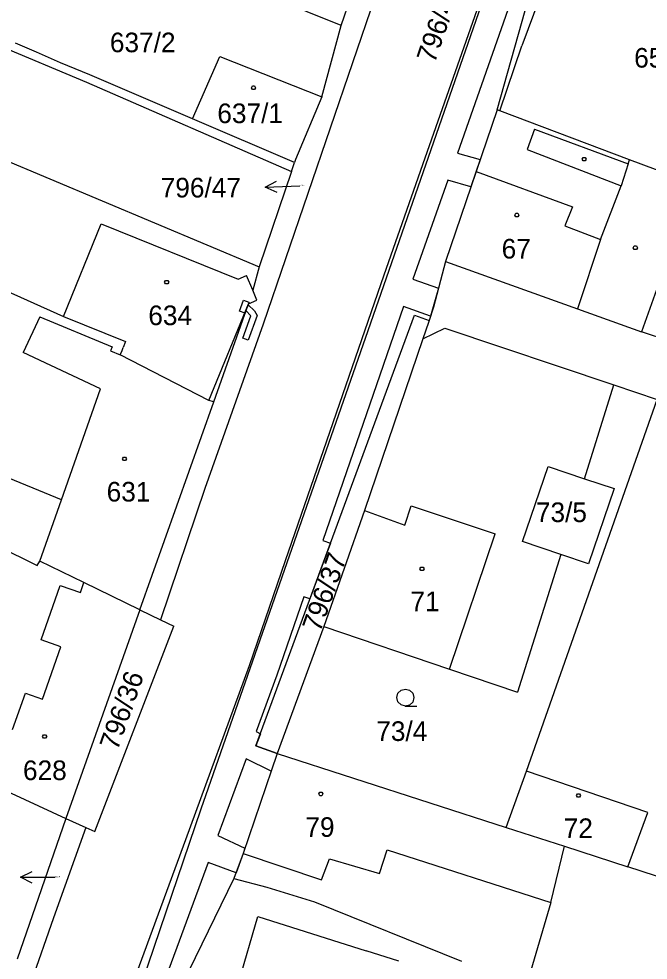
# Model space of a CAD drawing. Extents: x -759060 to -757386, y -1172273 to -1170948.
# Drawn here: x -758062.1 to -758007.6, y -1171430.9 to -1171349.3 of the extents above; entities that cross this region are included whole.
import ezdxf

# ---------------------------------------------------------------- set-up
doc = ezdxf.new("R2010")
doc.units = 0
for name, color, linetype in [('Vrstva 1', 7, 'Continuous'), ('Vrstva 12', 7, 'Continuous'), ('Vrstva 13', 7, 'Continuous'), ('Vrstva 2', 7, 'Continuous'), ('Vrstva 3', 7, 'Continuous'), ('Vrstva 4', 7, 'Continuous'), ('Vrstva 5', 7, 'Continuous'), ('Vrstva 7', 7, 'Continuous')]:
    doc.layers.add(name, color=color, linetype=linetype)

msp = doc.modelspace()

# ---------------------------------------------------------------- linework, layer by layer
at = {"layer": 'Vrstva 1'}
for p, q in [((-758011.77, -1171318.56), (-758028.48, -1171366.58)), ((-758087.4, -1171341.8), (-758056.26, -1171354.83)), ((-758034.18, -1171349.9), (-758055.68, -1171341.27)), ((-758020.68, -1171357.21), (-758016.49, -1171342.4)), ((-758034.18, -1171349.9), (-758031.98, -1171343.48)), ((-758015.25, -1171342.81), (-758018.53, -1171351.67)), ((-758030.08, -1171344.02), (-758040.94, -1171375.78)), ((-758035.87, -1171356.09), (-758034.18, -1171349.9)), ((-758060.58, -1171352.23), (-758062.42, -1171351.45)), ((-758020.45, -1171357.3), (-758018.53, -1171351.67)), ((-758058.5, -1171353.14), (-758060.58, -1171352.23)), ((-758055.97, -1171354.2), (-758058.5, -1171353.14)), ((-758047.08, -1171358.01), (-758044.7, -1171352.61)), ((-758044.7, -1171352.61), (-758035.87, -1171356.09)), ((-758056.26, -1171354.83), (-758038.51, -1171362.55)), ((-758047.08, -1171358.01), (-758055.97, -1171354.2)), ((-758035.87, -1171356.09), (-758038.15, -1171361.53)), ((-758020.68, -1171357.21), (-758022.5, -1171362.56)), ((-758020.45, -1171357.3), (-758020.68, -1171357.21)), ((-758009.22, -1171361.54), (-758020.45, -1171357.3)), ((-758038.25, -1171361.78), (-758047.08, -1171358.01)), ((-758066.46, -1171360.25), (-758041.29, -1171370.82)), ((-758038.51, -1171362.55), (-758038.25, -1171361.78)), ((-758038.15, -1171361.53), (-758038.25, -1171361.78)), ((-758003.61, -1171363.66), (-758009.22, -1171361.54)), ((-758038.51, -1171362.55), (-758041.29, -1171370.82)), ((-758022.5, -1171362.56), (-758025.16, -1171370.37)), ((-758028.48, -1171366.58), (-758031.89, -1171376.36)), ((-758025.16, -1171370.37), (-758026.19, -1171374.31)), ((-758025.16, -1171370.37), (-758013.72, -1171374.46)), ((-758041.29, -1171370.82), (-758041.86, -1171372.83)), ((-758065.47, -1171371.89), (-758058.25, -1171375.11)), ((-758041.49, -1171373.7), (-758041.86, -1171372.83)), ((-758045.24, -1171382.52), (-758042.23, -1171374.02)), ((-758042.23, -1171374.02), (-758041.49, -1171373.7)), ((-758026.19, -1171374.31), (-758026.56, -1171375.46)), ((-758013.72, -1171374.46), (-758008.16, -1171376.45)), ((-758058.25, -1171375.11), (-758052.87, -1171377.29)), ((-758041.58, -1171412.32), (-758027.85, -1171375.02)), ((-758027.85, -1171375.02), (-758026.56, -1171375.46)), ((-758040.94, -1171375.78), (-758046, -1171390.02)), ((-758026.62, -1171375.65), (-758027.11, -1171377.07)), ((-758027.11, -1171377.07), (-758025.2, -1171376.13)), ((-758026.56, -1171375.46), (-758026.62, -1171375.65)), ((-758025.2, -1171376.13), (-758010.55, -1171381.05)), ((-758031.89, -1171376.36), (-758046.35, -1171417.81)), ((-758000.39, -1171379.04), (-758008.16, -1171376.45)), ((-758052.87, -1171377.29), (-758053.07, -1171377.8)), ((-758027.11, -1171377.07), (-758032.16, -1171391.94)), ((-758053.33, -1171378.43), (-758053.18, -1171378.06)), ((-758045.67, -1171382.39), (-758053.33, -1171378.43)), ((-758053.18, -1171378.06), (-758053.07, -1171377.8)), ((-758013.1, -1171389.17), (-758010.55, -1171381.05)), ((-758010.55, -1171381.05), (-758006.82, -1171382.3)), ((-758051.63, -1171400.53), (-758045.24, -1171382.52)), ((-758045.24, -1171382.52), (-758045.67, -1171382.39)), ((-758018.14, -1171414.52), (-758006.82, -1171382.3)), ((-758082.38, -1171385.88), (-758060.53, -1171396.69)), ((-758018.48, -1171394.6), (-758016.26, -1171388.11)), ((-758016.26, -1171388.11), (-758013.1, -1171389.17)), ((-758013.1, -1171389.17), (-758010.54, -1171390.02)), ((-758046, -1171390.02), (-758049.85, -1171401.4)), ((-758010.54, -1171390.02), (-758012.76, -1171396.54)), ((-758032.16, -1171391.94), (-758035.68, -1171401.97)), ((-758015.15, -1171395.73), (-758018.48, -1171394.6)), ((-758060.53, -1171396.69), (-758060.3, -1171396.33)), ((-758056.48, -1171398.16), (-758060.3, -1171396.33)), ((-758015.15, -1171395.73), (-758018.9, -1171407.67)), ((-758012.76, -1171396.54), (-758015.15, -1171395.73)), ((-758051.63, -1171400.53), (-758056.48, -1171398.16)), ((-758051.63, -1171400.53), (-758058.05, -1171418.6)), ((-758051.63, -1171400.53), (-758049.85, -1171401.4)), ((-758049.85, -1171401.4), (-758048.7, -1171401.96)), ((-758055.55, -1171419.72), (-758048.7, -1171401.96)), ((-758035.68, -1171401.97), (-758039.75, -1171412.98)), ((-758035.68, -1171401.97), (-758024.79, -1171405.67)), ((-758024.79, -1171405.67), (-758018.9, -1171407.67)), ((-758039.75, -1171412.98), (-758041.58, -1171412.32)), ((-758039.75, -1171412.98), (-758042.69, -1171421.63)), ((-758039.75, -1171412.98), (-758019.89, -1171419.39)), ((-758019.89, -1171419.39), (-758018.14, -1171414.52)), ((-758007.62, -1171418.08), (-758018.14, -1171414.52)), ((-758064.32, -1171415.71), (-758058.05, -1171418.6)), ((-758046.35, -1171417.81), (-758059.41, -1171456.07)), ((-758009.34, -1171422.79), (-758007.62, -1171418.08)), ((-758058.05, -1171418.6), (-758062.28, -1171430.8)), ((-758058.05, -1171418.6), (-758056.31, -1171419.38)), ((-758056.31, -1171419.38), (-758059.12, -1171427.2)), ((-758056.31, -1171419.38), (-758055.55, -1171419.72)), ((-758019.89, -1171419.39), (-758014.85, -1171421.01)), ((-758042.69, -1171421.63), (-758043.49, -1171423.81)), ((-758016.01, -1171425.87), (-758014.85, -1171421.01)), ((-758014.85, -1171421.01), (-758009.34, -1171422.79)), ((-757995.5, -1171427.3), (-758009.34, -1171422.79)), ((-758043.49, -1171423.81), (-758047.38, -1171431.8)), ((-758043.49, -1171423.81), (-758040.64, -1171424.56)), ((-758040.64, -1171424.56), (-758036.5, -1171425.83)), ((-758036.5, -1171425.83), (-758023.76, -1171430.96)), ((-758016.01, -1171425.87), (-758018.06, -1171432.75)), ((-758059.12, -1171427.2), (-758067.02, -1171449.84))]:
    msp.add_line(p, q, dxfattribs=at)
at = {"layer": 'Vrstva 12'}
for p, q in [((-758047.08, -1171358.01), (-758044.7, -1171352.61)), ((-758044.7, -1171352.61), (-758035.87, -1171356.09)), ((-758035.87, -1171356.09), (-758038.15, -1171361.53)), ((-758038.25, -1171361.78), (-758047.08, -1171358.01)), ((-758038.15, -1171361.53), (-758038.25, -1171361.78)), ((-758022.5, -1171362.56), (-758025.16, -1171370.37)), ((-758022.5, -1171362.56), (-758014.15, -1171365.61)), ((-758014.15, -1171365.61), (-758014.82, -1171367.28)), ((-758058.25, -1171375.11), (-758054.98, -1171367.08)), ((-758054.98, -1171367.08), (-758043.13, -1171371.9)), ((-758014.82, -1171367.28), (-758011.73, -1171368.44)), ((-758011.73, -1171368.44), (-758013.72, -1171374.46)), ((-758025.16, -1171370.37), (-758013.72, -1171374.46)), ((-758043.13, -1171371.9), (-758042.39, -1171371.58)), ((-758041.86, -1171372.83), (-758042.39, -1171371.58)), ((-758041.49, -1171373.7), (-758041.86, -1171372.83)), ((-758045.67, -1171382.39), (-758042.23, -1171374.02)), ((-758042.23, -1171374.02), (-758041.49, -1171373.7)), ((-758060.29, -1171375.16), (-758061.74, -1171378.24)), ((-758060.29, -1171375.16), (-758054.03, -1171377.74)), ((-758058.25, -1171375.11), (-758052.87, -1171377.29)), ((-758054.03, -1171377.74), (-758054.17, -1171378.09)), ((-758052.87, -1171377.29), (-758053.07, -1171377.8)), ((-758055.05, -1171381.39), (-758061.74, -1171378.24)), ((-758054.17, -1171378.09), (-758053.33, -1171378.43)), ((-758053.33, -1171378.43), (-758053.18, -1171378.06)), ((-758045.67, -1171382.39), (-758053.33, -1171378.43)), ((-758045.67, -1171382.39), (-758053.33, -1171378.43)), ((-758053.18, -1171378.06), (-758053.07, -1171377.8)), ((-758058.43, -1171391), (-758055.05, -1171381.39)), ((-758051.63, -1171400.53), (-758045.24, -1171382.52)), ((-758045.24, -1171382.52), (-758045.67, -1171382.39)), ((-758060.3, -1171396.33), (-758058.43, -1171391)), ((-758028.68, -1171393.19), (-758028.12, -1171391.51)), ((-758028.12, -1171391.51), (-758020.86, -1171393.95)), ((-758032.16, -1171391.94), (-758035.68, -1171401.97)), ((-758032.16, -1171391.94), (-758028.68, -1171393.19)), ((-758024.79, -1171405.67), (-758020.86, -1171393.95)), ((-758056.48, -1171398.16), (-758060.3, -1171396.33)), ((-758060.18, -1171403.14), (-758058.53, -1171398.43)), ((-758058.53, -1171398.43), (-758056.79, -1171399.04)), ((-758056.79, -1171399.04), (-758056.48, -1171398.16)), ((-758051.63, -1171400.53), (-758056.48, -1171398.16)), ((-758051.63, -1171400.53), (-758056.48, -1171398.16)), ((-758051.63, -1171400.53), (-758058.05, -1171418.6)), ((-758035.68, -1171401.97), (-758024.79, -1171405.67)), ((-758058.49, -1171403.74), (-758060.18, -1171403.14)), ((-758060.07, -1171408.26), (-758058.49, -1171403.74)), ((-758062.67, -1171410.9), (-758061.56, -1171407.74)), ((-758061.56, -1171407.74), (-758060.07, -1171408.26)), ((-758039.75, -1171412.98), (-758042.69, -1171421.63)), ((-758039.75, -1171412.98), (-758019.89, -1171419.39)), ((-758019.89, -1171419.39), (-758018.14, -1171414.52)), ((-758007.62, -1171418.08), (-758018.14, -1171414.52)), ((-758064.32, -1171415.71), (-758058.05, -1171418.6)), ((-758009.34, -1171422.79), (-758007.62, -1171418.08)), ((-758019.89, -1171419.39), (-758014.85, -1171421.01)), ((-758019.89, -1171419.39), (-758014.85, -1171421.01)), ((-758042.69, -1171421.63), (-758035.9, -1171423.91)), ((-758030.88, -1171423.37), (-758030.2, -1171421.33)), ((-758030.2, -1171421.33), (-758016.01, -1171425.87)), ((-758016.01, -1171425.87), (-758014.85, -1171421.01)), ((-758014.85, -1171421.01), (-758009.34, -1171422.79)), ((-758035.9, -1171423.91), (-758035.19, -1171422.09)), ((-758035.19, -1171422.09), (-758030.88, -1171423.37)), ((-758043.18, -1171433.12), (-758041.4, -1171427.09)), ((-758041.4, -1171427.09), (-758032.03, -1171430.06)), ((-758029.2, -1171430.96), (-758032.03, -1171430.06))]:
    msp.add_line(p, q, dxfattribs=at)
at = {"layer": 'Vrstva 13'}
for p, q in [((-758026.92, -1171361.39), (-758020.66, -1171343.58)), ((-758018.71, -1171345.57), (-758024.12, -1171360.96)), ((-758030.48, -1171371.5), (-758026.92, -1171361.39)), ((-758024.12, -1171360.96), (-758022.15, -1171361.52)), ((-758022.15, -1171361.52), (-758022.95, -1171363.88)), ((-758024.95, -1171363.32), (-758027.97, -1171371.9)), ((-758022.95, -1171363.88), (-758024.95, -1171363.32)), ((-758039.01, -1171396.27), (-758030.48, -1171371.5)), ((-758027.97, -1171371.9), (-758025.76, -1171372.68)), ((-758025.76, -1171372.68), (-758026.46, -1171375.09)), ((-758042.99, -1171374.66), (-758042.65, -1171373.72)), ((-758042.65, -1171373.72), (-758042.18, -1171373.89)), ((-758042.44, -1171374.61), (-758042.26, -1171374.1)), ((-758042.26, -1171374.1), (-758042.44, -1171374.61)), ((-758042.23, -1171374.02), (-758042.26, -1171374.1)), ((-758042.26, -1171374.1), (-758041.69, -1171374.64)), ((-758042.18, -1171373.89), (-758042.23, -1171374.02)), ((-758028.79, -1171374.26), (-758035.77, -1171394.53)), ((-758026.46, -1171375.09), (-758028.79, -1171374.26)), ((-758042.52, -1171374.83), (-758042.99, -1171374.66)), ((-758042.71, -1171376.99), (-758042.02, -1171375.07)), ((-758042.44, -1171374.61), (-758042.52, -1171374.83)), ((-758042.02, -1171375.07), (-758042.44, -1171374.61)), ((-758041.48, -1171375.03), (-758042.24, -1171377.16)), ((-758041.69, -1171374.64), (-758041.48, -1171375.03)), ((-758042.24, -1171377.16), (-758042.71, -1171376.99)), ((-758035.11, -1171394.75), (-758036.9, -1171399.59)), ((-758035.77, -1171394.53), (-758035.11, -1171394.75)), ((-758042.14, -1171405.36), (-758039.01, -1171396.27)), ((-758037.44, -1171399.4), (-758039.78, -1171406.2)), ((-758036.9, -1171399.59), (-758037.44, -1171399.4)), ((-758047.66, -1171420.43), (-758042.14, -1171405.36)), ((-758039.78, -1171406.2), (-758041.57, -1171411.07)), ((-758041.57, -1171411.07), (-758041.19, -1171411.26)), ((-758041.19, -1171411.26), (-758041.58, -1171412.32)), ((-758041.58, -1171412.32), (-758039.75, -1171412.98)), ((-758042.43, -1171413.43), (-758044.87, -1171420.07)), ((-758040.27, -1171414.5), (-758042.43, -1171413.43)), ((-758039.75, -1171412.98), (-758040.27, -1171414.5)), ((-758044.87, -1171420.07), (-758042.54, -1171421.18)), ((-758055.6, -1171442.07), (-758047.66, -1171420.43)), ((-758042.69, -1171421.63), (-758043.3, -1171423.3)), ((-758042.54, -1171421.18), (-758042.69, -1171421.63)), ((-758045.73, -1171422.42), (-758052.82, -1171441.75)), ((-758043.3, -1171423.3), (-758045.73, -1171422.42))]:
    msp.add_line(p, q, dxfattribs=at)
at = {"layer": 'Vrstva 3'}
msp.add_lwpolyline([(-758028.62, -1171408.87), (-758029, -1171408.77), (-758029.27, -1171408.5), (-758029.37, -1171408.13), (-758029.27, -1171407.76), (-758029, -1171407.49), (-758028.63, -1171407.39), (-758028.26, -1171407.49), (-758027.99, -1171407.76), (-758027.89, -1171408.14), (-758027.99, -1171408.52), (-758028.26, -1171408.79), (-758028.64, -1171408.89), (-758027.64, -1171408.89)], dxfattribs=at)
at = {"layer": 'Vrstva 4'}
for p, q in [((-758017.43, -1171358.88), (-758018.06, -1171360.65)), ((-758017.43, -1171358.88), (-758009.31, -1171361.89)), ((-758018.06, -1171360.65), (-758009.92, -1171363.8)), ((-758009.31, -1171361.89), (-758009.92, -1171363.8)), ((-758009.31, -1171361.89), (-758009.22, -1171361.54)), ((-758022.5, -1171362.56), (-758014.15, -1171365.61)), ((-758011.73, -1171368.44), (-758009.92, -1171363.8)), ((-758014.15, -1171365.61), (-758014.82, -1171367.28)), ((-758058.25, -1171375.11), (-758054.98, -1171367.08)), ((-758054.98, -1171367.08), (-758043.13, -1171371.9)), ((-758014.82, -1171367.28), (-758011.73, -1171368.44)), ((-758011.73, -1171368.44), (-758013.72, -1171374.46)), ((-758006, -1171370.38), (-758008.16, -1171376.45)), ((-758043.13, -1171371.9), (-758042.39, -1171371.58)), ((-758041.86, -1171372.83), (-758042.39, -1171371.58)), ((-758045.67, -1171382.39), (-758042.23, -1171374.02)), ((-758060.29, -1171375.16), (-758061.74, -1171378.24)), ((-758060.29, -1171375.16), (-758054.03, -1171377.74)), ((-758054.03, -1171377.74), (-758054.17, -1171378.09)), ((-758055.05, -1171381.39), (-758061.74, -1171378.24)), ((-758054.17, -1171378.09), (-758053.33, -1171378.43)), ((-758058.43, -1171391), (-758055.05, -1171381.39)), ((-758058.43, -1171391), (-758073.83, -1171384.7)), ((-758060.3, -1171396.33), (-758058.43, -1171391)), ((-758028.68, -1171393.19), (-758028.12, -1171391.51)), ((-758028.12, -1171391.51), (-758020.86, -1171393.95)), ((-758032.16, -1171391.94), (-758028.68, -1171393.19)), ((-758024.79, -1171405.67), (-758020.86, -1171393.95)), ((-758060.18, -1171403.14), (-758058.53, -1171398.43)), ((-758058.53, -1171398.43), (-758056.79, -1171399.04)), ((-758056.79, -1171399.04), (-758056.48, -1171398.16)), ((-758058.49, -1171403.74), (-758060.18, -1171403.14)), ((-758060.07, -1171408.26), (-758058.49, -1171403.74)), ((-758062.67, -1171410.9), (-758061.56, -1171407.74)), ((-758061.56, -1171407.74), (-758060.07, -1171408.26)), ((-758042.69, -1171421.63), (-758035.9, -1171423.91)), ((-758030.88, -1171423.37), (-758030.2, -1171421.33)), ((-758030.2, -1171421.33), (-758016.01, -1171425.87)), ((-758035.9, -1171423.91), (-758035.19, -1171422.09)), ((-758035.19, -1171422.09), (-758030.88, -1171423.37)), ((-758043.18, -1171433.12), (-758041.4, -1171427.09)), ((-758041.4, -1171427.09), (-758032.03, -1171430.06)), ((-758029.2, -1171430.96), (-758032.03, -1171430.06))]:
    msp.add_line(p, q, dxfattribs=at)
at = {"layer": 'Vrstva 5'}
for points in [[(-758041.7, -1171355.15), (-758041.61, -1171355.3), (-758041.7, -1171355.45), (-758041.88, -1171355.45), (-758041.97, -1171355.3), (-758041.88, -1171355.15)], [(-758013.04, -1171361.35), (-758012.95, -1171361.5), (-758013.04, -1171361.65), (-758013.22, -1171361.65), (-758013.31, -1171361.5), (-758013.22, -1171361.35)], [(-758018.88, -1171366.18), (-758018.79, -1171366.33), (-758018.88, -1171366.48), (-758019.06, -1171366.48), (-758019.15, -1171366.33), (-758019.06, -1171366.18)], [(-758008.61, -1171369.01), (-758008.52, -1171369.16), (-758008.61, -1171369.31), (-758008.79, -1171369.31), (-758008.88, -1171369.16), (-758008.79, -1171369.01)], [(-758049.22, -1171372), (-758049.13, -1171372.15), (-758049.22, -1171372.3), (-758049.4, -1171372.3), (-758049.49, -1171372.15), (-758049.4, -1171372)], [(-758052.88, -1171387.3), (-758052.79, -1171387.45), (-758052.88, -1171387.6), (-758053.06, -1171387.6), (-758053.15, -1171387.45), (-758053.06, -1171387.3)], [(-758027.1, -1171396.83), (-758027.01, -1171396.98), (-758027.1, -1171397.13), (-758027.28, -1171397.13), (-758027.37, -1171396.98), (-758027.28, -1171396.83)], [(-758059.8, -1171411.35), (-758059.71, -1171411.5), (-758059.8, -1171411.65), (-758059.98, -1171411.65), (-758060.07, -1171411.5), (-758059.98, -1171411.35)], [(-758035.86, -1171416.33), (-758035.77, -1171416.48), (-758035.86, -1171416.63), (-758036.04, -1171416.63), (-758036.13, -1171416.48), (-758036.04, -1171416.33)], [(-758013.53, -1171416.46), (-758013.44, -1171416.61), (-758013.53, -1171416.76), (-758013.71, -1171416.76), (-758013.8, -1171416.61), (-758013.71, -1171416.46)]]:
    msp.add_lwpolyline(points, close=True, dxfattribs=at)
at = {"layer": 'Vrstva 7'}
for p, q in [((-758040.767, -1171363.93), (-758037.77, -1171363.8)), ((-758061.97, -1171423.701), (-758058.97, -1171423.7))]:
    msp.add_line(p, q, dxfattribs=at)
for points in [[(-758039.747, -1171364.386), (-758040.767, -1171363.93), (-758039.79, -1171363.387)], [(-758060.97, -1171424.2), (-758061.97, -1171423.701), (-758060.97, -1171423.2)]]:
    msp.add_lwpolyline(points, dxfattribs=at)

# ---------------------------------------------------------------- texts
at = {"layer": 'Vrstva 2'}
for s, height, p in [('637/2', 1.7, (-758054.234, -1171352.23)), ('65', 1.7, (-758008.802, -1171353.56)), ('637/1', 1.7, (-758044.922, -1171358.37)), ('796/47', 0.1, (-758037.756, -1171363.8)), ('67', 1.7, (-758020.285, -1171370.1)), ('634', 1.7, (-758050.903, -1171375.87)), ('631', 1.7, (-758054.513, -1171391.15)), ('73/5', 1.7, (-758017.318, -1171392.93)), ('71', 1.7, (-758028.187, -1171400.65)), ('73/4', 1.7, (-758031.151, -1171411.89)), ('628', 1.7, (-758061.763, -1171415.28)), ('79', 1.7, (-758037.295, -1171420.2)), ('72', 1.7, (-758014.908, -1171420.3)), ('796/48', 0.1, (-758058.956, -1171423.7))]:
    msp.add_text(s, height=height, dxfattribs=at).set_placement(p)
for s, rotation, p in [('796/37', 70.41651, (-758036.01, -1171402.536)), ('796/36', 70.5884, (-758053.571, -1171412.786))]:
    msp.add_text(s, height=1.7, rotation=rotation, dxfattribs=at).set_placement(p)
at = {"layer": 'Vrstva 7'}
msp.add_text('796/45', height=1.7, rotation=71.04677, dxfattribs=at).set_placement((-758026.091, -1171353.255))
msp.add_text('796/47', height=1.7, dxfattribs=at).set_placement((-758049.832, -1171364.81))

doc.saveas('drawing.dxf')
